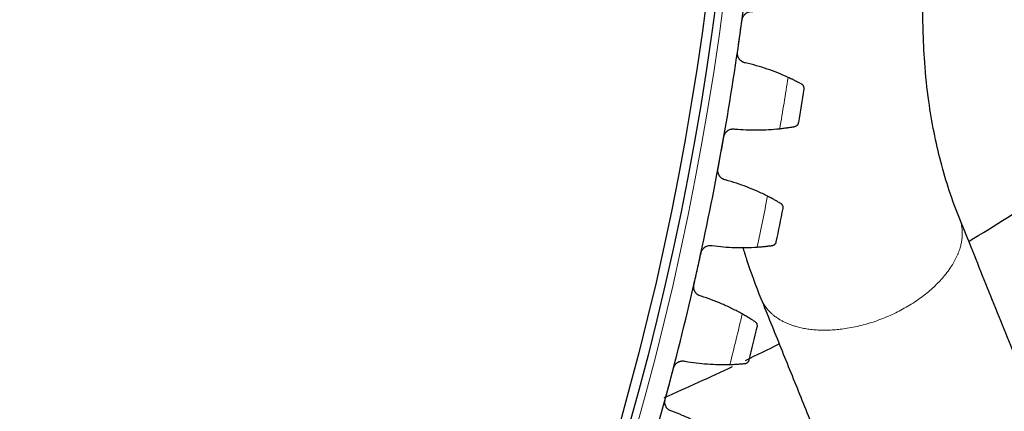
# Model space of a CAD drawing. Header units: inches. Extents: x 0 to 20790, y -12 to 14700.
# Tile 271 of 358: x 10364 to 10571, y 4389 to 4471. Entities that reach past the tile are written whole.
import ezdxf

# ---------------------------------------------------------------- set-up
doc = ezdxf.new("R2010")
doc.units = ezdxf.units.IN
doc.layers.add('1', color=7, linetype='Continuous', true_color=0xffffff)
doc.layers.add('254', color=7, linetype='Continuous', true_color=0xffffff)
doc.styles.add('latin_extended', font='simplex.shx')
doc.dimstyles.get("Standard").update_dxf_attribs({"dimtxt": 0.18, "dimasz": 0.18, "dimexe": 0.18, "dimexo": 0.0625, "dimgap": 0.09, "dimtad": 0, "dimtih": 1, "dimtoh": 1, "dimdec": 4, "dimzin": 0, "dimdsep": 46, "dimtxsty": 'Standard', "dimcen": 0.09, "dimadec": 0, "dimazin": 0, "dimtfac": 1, "dimtdec": 4, "dimtofl": 0, "dimtmove": 0, "dimatfit": 3, "dimfxl": 1, "dimtolj": 1, "dimtzin": 0, "dimarcsym": 0})

# ---------------------------------------------------------------- blocks, each defined once
blk = doc.blocks.new('_U12')
at = {"layer": '254', "color": 3, "linetype": 'Continuous', "lineweight": 13, "transparency": 16777216}
for p, q in [((9935.39, 4554.26), (11933.67, 4554.26)), ((11898.67, 4431.76), (11898.67, 4176.76)), ((10497.89, 4054.26), (11933.67, 4054.26))]:
    blk.add_line(p, q, dxfattribs=at)
at = {"layer": '254', "color": 3, "transparency": 16777216}
for points in [[(11919.08, 4431.76), (11878.25, 4431.76), (11898.67, 4554.26)], [(11878.25, 4176.76), (11919.08, 4176.76), (11898.67, 4054.26)]]:
    blk.add_solid(points, dxfattribs=at)
at = {"layer": 'Defpoints', "color": 0, "transparency": 16777216}
for p in [(9900.39, 4554.26), (10462.89, 4054.26), (11898.67, 4054.26)]:
    blk.add_point(p, dxfattribs=at)
at = {"layer": '254', "color": 2, "lineweight": 13, "transparency": 16777216, "insert": (11714.92, 4146.76), "char_height": 122.5, "attachment_point": 1, "rotation": 90, "style": 'latin_extended'}
blk.add_mtext('\\A1;500', dxfattribs=at)

msp = doc.modelspace()

# ---------------------------------------------------------------- linework, layer by layer
at = {"layer": '1', "color": 110, "linetype": 'Continuous', "lineweight": 13}
msp.add_circle((9900.394, 4554.257), 616.6, dxfattribs=at)
at = {"layer": '1', "color": 2, "linetype": 'Continuous', "lineweight": 25}
for radius in [615, 613]:
    msp.add_circle((9900.394, 4554.257), radius, dxfattribs=at)
for radius, start, end in [(621, 351.974522, 354.267516), (621, 349.681529, 351.974522), (636, 350.5071, 351.148951), (621, 347.388535, 349.681529), (636, 348.214107, 348.855957), (621, 345.095541, 347.388535), (636, 345.921113, 346.562963), (621, 342.802548, 345.095541)]:
    msp.add_arc((9900.394, 4554.257), radius, start, end, dxfattribs=at)
at = {"layer": '1', "color": 110, "linetype": 'Continuous', "lineweight": 13}
for start, end in [(350.333665, 351.322386), (348.040671, 349.029392), (345.747678, 346.736399)]:
    msp.add_arc((9900.394, 4554.257), 632.294, start, end, dxfattribs=at)
at = {"layer": '1', "color": 2, "linetype": 'Continuous', "lineweight": 25}
for points, knots in [([(10561.473, 4429.288), (10560.723, 4431.128), (10559.334, 4434.927), (10556.974, 4442.88), (10555.148, 4451.953), (10554.123, 4461.527), (10553.816, 4468.485), (10553.787, 4472.667), (10553.806, 4474.478)], [0, 0, 0, 0, 0.1549807, 0.3051641, 0.5851676, 0.7519226, 0.8930697, 1, 1, 1, 1]), ([(10515.792, 4470.96), (10515.801, 4471.026), (10515.826, 4471.156), (10515.883, 4471.345), (10515.933, 4471.468), (10515.975, 4471.558), (10515.99, 4471.587), (10516.021, 4471.646), (10516.037, 4471.675), (10516.121, 4471.816), (10516.199, 4471.922), (10516.308, 4472.043), (10516.331, 4472.067), (10516.366, 4472.102), (10516.377, 4472.114), (10516.401, 4472.136), (10516.461, 4472.192), (10516.574, 4472.286), (10516.681, 4472.358), (10516.792, 4472.425), (10516.849, 4472.456), (10517.025, 4472.54), (10517.146, 4472.584), (10517.332, 4472.632), (10517.394, 4472.645), (10517.49, 4472.661), (10517.522, 4472.665), (10517.586, 4472.672), (10517.618, 4472.675), (10517.778, 4472.685), (10517.906, 4472.68), (10518.034, 4472.663)], [0, 0, 0, 0, 0.0625, 0.125, 0.1875, 0.1875, 0.21875, 0.21875, 0.25, 0.25, 0.375, 0.375, 0.40625, 0.40625, 0.421875, 0.421875, 0.4375, 0.5, 0.5625, 0.5625, 0.625, 0.625, 0.75, 0.75, 0.8125, 0.8125, 0.84375, 0.84375, 0.875, 0.875, 1, 1, 1, 1]), ([(10516.516, 4461.896), (10516.389, 4461.915), (10516.265, 4461.947), (10516.085, 4462.01), (10516.025, 4462.035), (10515.938, 4462.075), (10515.909, 4462.09), (10515.852, 4462.12), (10515.824, 4462.136), (10515.685, 4462.218), (10515.581, 4462.293), (10515.437, 4462.421), (10515.391, 4462.466), (10515.324, 4462.538), (10515.302, 4462.563), (10515.26, 4462.613), (10515.24, 4462.638), (10515.142, 4462.767), (10515.074, 4462.878), (10515.002, 4463.025), (10514.988, 4463.055), (10514.962, 4463.115), (10514.95, 4463.146), (10514.915, 4463.239), (10514.895, 4463.302), (10514.845, 4463.492), (10514.824, 4463.622), (10514.814, 4463.788), (10514.813, 4463.821), (10514.812, 4463.888), (10514.813, 4463.921), (10514.817, 4464.021), (10514.823, 4464.087), (10514.832, 4464.153)], [0, 0, 0, 0, 0.125, 0.125, 0.1875, 0.1875, 0.21875, 0.21875, 0.25, 0.25, 0.375, 0.375, 0.4375, 0.4375, 0.46875, 0.46875, 0.5, 0.5, 0.625, 0.625, 0.65625, 0.65625, 0.6875, 0.6875, 0.75, 0.75, 0.875, 0.875, 0.90625, 0.90625, 0.9375, 0.9375, 1, 1, 1, 1]), ([(10528.31, 4457.43), (10528.232, 4457.472), (10528.148, 4457.518), (10527.968, 4457.614), (10527.777, 4457.716), (10527.563, 4457.827), (10527.423, 4457.9), (10527.394, 4457.915), (10527.336, 4457.944), (10527.307, 4457.959), (10527.218, 4458.005), (10527.158, 4458.035), (10526.975, 4458.128), (10526.849, 4458.191), (10526.589, 4458.32), (10526.455, 4458.385), (10526.249, 4458.485), (10526.179, 4458.518), (10526.073, 4458.569), (10526.038, 4458.586), (10525.966, 4458.62), (10525.93, 4458.637), (10525.748, 4458.722), (10525.601, 4458.791), (10525.45, 4458.859)], [0, 0, 0, 0, 0.125, 0.125, 0.25, 0.375, 0.375, 0.40625, 0.40625, 0.4375, 0.4375, 0.5, 0.5, 0.625, 0.625, 0.75, 0.75, 0.8125, 0.8125, 0.84375, 0.84375, 0.875, 0.875, 1, 1, 1, 1]), ([(10528.82, 4456.398), (10528.821, 4456.399), (10528.821, 4456.4), (10528.821, 4456.403), (10528.822, 4456.405), (10528.822, 4456.409), (10528.823, 4456.418), (10528.826, 4456.439), (10528.83, 4456.48), (10528.832, 4456.515), (10528.833, 4456.586), (10528.83, 4456.634), (10528.812, 4456.775), (10528.786, 4456.869), (10528.725, 4457.005), (10528.701, 4457.049), (10528.659, 4457.114), (10528.644, 4457.136), (10528.612, 4457.178), (10528.595, 4457.199), (10528.541, 4457.259), (10528.501, 4457.297), (10528.412, 4457.368), (10528.363, 4457.401), (10528.31, 4457.43)], [0, 0, 0, 0, 0.0039062, 0.0039062, 0.0078125, 0.0078125, 0.015625, 0.03125, 0.0625, 0.125, 0.125, 0.25, 0.25, 0.5, 0.5, 0.625, 0.625, 0.6875, 0.6875, 0.75, 0.75, 0.875, 0.875, 1, 1, 1, 1]), ([(10511.967, 4446.405), (10511.978, 4446.47), (10512.009, 4446.599), (10512.073, 4446.786), (10512.127, 4446.906), (10512.173, 4446.995), (10512.189, 4447.024), (10512.222, 4447.081), (10512.24, 4447.109), (10512.33, 4447.247), (10512.411, 4447.349), (10512.526, 4447.467), (10512.549, 4447.49), (10512.585, 4447.523), (10512.598, 4447.534), (10512.622, 4447.556), (10512.684, 4447.61), (10512.801, 4447.698), (10512.911, 4447.766), (10513.024, 4447.828), (10513.082, 4447.857), (10513.262, 4447.934), (10513.384, 4447.974), (10513.572, 4448.014), (10513.635, 4448.025), (10513.731, 4448.036), (10513.763, 4448.039), (10513.827, 4448.044), (10513.86, 4448.045), (10514.02, 4448.049), (10514.148, 4448.039), (10514.275, 4448.017)], [0, 0, 0, 0, 0.0625, 0.125, 0.1875, 0.1875, 0.21875, 0.21875, 0.25, 0.25, 0.375, 0.375, 0.40625, 0.40625, 0.421875, 0.421875, 0.4375, 0.5, 0.5625, 0.5625, 0.625, 0.625, 0.75, 0.75, 0.8125, 0.8125, 0.84375, 0.84375, 0.875, 0.875, 1, 1, 1, 1]), ([(10523.711, 4448.088), (10523.875, 4448.106), (10524.036, 4448.124), (10524.352, 4448.162), (10524.66, 4448.201), (10524.956, 4448.241), (10525.173, 4448.271), (10525.244, 4448.281), (10525.35, 4448.297), (10525.385, 4448.302), (10525.454, 4448.312), (10525.489, 4448.317), (10525.658, 4448.342), (10525.918, 4448.382), (10526.156, 4448.421), (10526.382, 4448.459), (10526.49, 4448.477), (10526.617, 4448.499), (10526.642, 4448.503), (10526.691, 4448.512), (10526.763, 4448.525), (10526.831, 4448.537), (10526.875, 4448.545)], [0, 0, 0, 0, 0.125, 0.125, 0.25, 0.375, 0.375, 0.4375, 0.4375, 0.46875, 0.46875, 0.5, 0.5, 0.625, 0.75, 0.75, 0.875, 0.875, 0.90625, 0.90625, 0.9375, 1, 1, 1, 1]), ([(10526.875, 4448.545), (10526.935, 4448.555), (10526.991, 4448.571), (10527.097, 4448.61), (10527.147, 4448.633), (10527.24, 4448.686), (10527.283, 4448.716), (10527.363, 4448.78), (10527.401, 4448.815), (10527.469, 4448.889), (10527.499, 4448.928), (10527.554, 4449.008), (10527.578, 4449.05), (10527.619, 4449.136), (10527.637, 4449.181), (10527.659, 4449.248), (10527.668, 4449.283), (10527.677, 4449.323), (10527.681, 4449.344), (10527.683, 4449.352), (10527.684, 4449.358), (10527.684, 4449.361), (10527.685, 4449.364)], [0, 0, 0, 0, 0.125, 0.125, 0.25, 0.25, 0.375, 0.375, 0.5, 0.5, 0.625, 0.625, 0.75, 0.75, 0.875, 0.875, 0.9375, 0.96875, 0.984375, 0.9921875, 0.9921875, 1, 1, 1, 1]), ([(10563.526, 4424.499), (10568.919, 4427.728), (10578.206, 4433.577), (10587.193, 4439.87), (10590.994, 4442.623)], [0, 0, 0, 0, 0.5727145, 1, 1, 1, 1]), ([(10512.328, 4437.319), (10512.201, 4437.344), (10512.078, 4437.38), (10511.901, 4437.451), (10511.843, 4437.477), (10511.757, 4437.521), (10511.729, 4437.537), (10511.673, 4437.569), (10511.645, 4437.586), (10511.51, 4437.674), (10511.409, 4437.753), (10511.27, 4437.887), (10511.226, 4437.934), (10511.162, 4438.008), (10511.141, 4438.034), (10511.101, 4438.086), (10511.082, 4438.112), (10510.989, 4438.245), (10510.925, 4438.358), (10510.86, 4438.508), (10510.847, 4438.538), (10510.823, 4438.599), (10510.812, 4438.631), (10510.782, 4438.725), (10510.764, 4438.788), (10510.722, 4438.981), (10510.706, 4439.111), (10510.703, 4439.277), (10510.703, 4439.311), (10510.705, 4439.377), (10510.707, 4439.411), (10510.715, 4439.51), (10510.723, 4439.576), (10510.735, 4439.642)], [0, 0, 0, 0, 0.125, 0.125, 0.1875, 0.1875, 0.21875, 0.21875, 0.25, 0.25, 0.375, 0.375, 0.4375, 0.4375, 0.46875, 0.46875, 0.5, 0.5, 0.625, 0.625, 0.65625, 0.65625, 0.6875, 0.6875, 0.75, 0.75, 0.875, 0.875, 0.90625, 0.90625, 0.9375, 0.9375, 1, 1, 1, 1]), ([(10523.933, 4432.385), (10523.857, 4432.43), (10523.775, 4432.479), (10523.599, 4432.582), (10523.412, 4432.692), (10523.203, 4432.812), (10523.065, 4432.89), (10523.037, 4432.906), (10522.981, 4432.938), (10522.952, 4432.954), (10522.865, 4433.003), (10522.806, 4433.036), (10522.627, 4433.136), (10522.504, 4433.204), (10522.249, 4433.343), (10522.118, 4433.413), (10521.916, 4433.521), (10521.848, 4433.557), (10521.744, 4433.612), (10521.709, 4433.631), (10521.639, 4433.667), (10521.603, 4433.686), (10521.425, 4433.778), (10521.28, 4433.853), (10521.133, 4433.928)], [0, 0, 0, 0, 0.125, 0.125, 0.25, 0.375, 0.375, 0.40625, 0.40625, 0.4375, 0.4375, 0.5, 0.5, 0.625, 0.625, 0.75, 0.75, 0.8125, 0.8125, 0.84375, 0.84375, 0.875, 0.875, 1, 1, 1, 1]), ([(10524.402, 4431.333), (10524.402, 4431.334), (10524.403, 4431.336), (10524.403, 4431.339), (10524.403, 4431.34), (10524.404, 4431.344), (10524.406, 4431.353), (10524.409, 4431.374), (10524.415, 4431.415), (10524.418, 4431.45), (10524.422, 4431.521), (10524.421, 4431.569), (10524.408, 4431.711), (10524.386, 4431.805), (10524.331, 4431.943), (10524.309, 4431.989), (10524.27, 4432.056), (10524.255, 4432.077), (10524.225, 4432.121), (10524.209, 4432.142), (10524.157, 4432.205), (10524.119, 4432.245), (10524.033, 4432.319), (10523.985, 4432.354), (10523.933, 4432.385)], [0, 0, 0, 0, 0.0039062, 0.0039062, 0.0078125, 0.0078125, 0.015625, 0.03125, 0.0625, 0.125, 0.125, 0.25, 0.25, 0.5, 0.5, 0.625, 0.625, 0.6875, 0.6875, 0.75, 0.75, 0.875, 0.875, 1, 1, 1, 1]), ([(10594.943, 4346.506), (10593.547, 4349.959), (10590.756, 4356.86), (10586.572, 4367.21), (10582.389, 4377.555), (10577.742, 4389.049), (10572.63, 4401.693), (10567.052, 4415.489), (10563.333, 4424.687), (10561.473, 4429.288)], [0, 0, 0, 0, 0.1251374, 0.2501061, 0.3750693, 0.5000314, 0.6666478, 0.8332608, 1, 1, 1, 1]), ([(10507.162, 4422.022), (10507.176, 4422.087), (10507.212, 4422.215), (10507.283, 4422.399), (10507.342, 4422.517), (10507.392, 4422.604), (10507.409, 4422.632), (10507.445, 4422.688), (10507.463, 4422.716), (10507.558, 4422.85), (10507.644, 4422.948), (10507.763, 4423.061), (10507.787, 4423.083), (10507.825, 4423.115), (10507.838, 4423.126), (10507.863, 4423.146), (10507.927, 4423.197), (10508.047, 4423.281), (10508.16, 4423.345), (10508.276, 4423.403), (10508.335, 4423.429), (10508.517, 4423.499), (10508.641, 4423.533), (10508.83, 4423.566), (10508.894, 4423.574), (10508.99, 4423.582), (10509.022, 4423.584), (10509.087, 4423.586), (10509.119, 4423.586), (10509.28, 4423.583), (10509.407, 4423.568), (10509.533, 4423.541)], [0, 0, 0, 0, 0.0625, 0.125, 0.1875, 0.1875, 0.21875, 0.21875, 0.25, 0.25, 0.375, 0.375, 0.40625, 0.40625, 0.421875, 0.421875, 0.4375, 0.5, 0.5625, 0.5625, 0.625, 0.625, 0.75, 0.75, 0.8125, 0.8125, 0.84375, 0.84375, 0.875, 0.875, 1, 1, 1, 1]), ([(10515.89, 4423.274), (10516.165, 4422.386), (10517.364, 4418.651), (10518.674, 4415.079), (10519.744, 4412.444)], [0, 0, 0, 0, 0.2353196, 1, 1, 1, 1]), ([(10518.964, 4423.234), (10519.129, 4423.246), (10519.291, 4423.258), (10519.607, 4423.283), (10519.917, 4423.309), (10520.214, 4423.337), (10520.432, 4423.359), (10520.504, 4423.366), (10520.61, 4423.377), (10520.645, 4423.381), (10520.715, 4423.388), (10520.749, 4423.392), (10520.92, 4423.411), (10521.181, 4423.44), (10521.42, 4423.469), (10521.648, 4423.498), (10521.756, 4423.512), (10521.884, 4423.529), (10521.909, 4423.532), (10521.959, 4423.539), (10522.031, 4423.548), (10522.1, 4423.558), (10522.144, 4423.564)], [0, 0, 0, 0, 0.125, 0.125, 0.25, 0.375, 0.375, 0.4375, 0.4375, 0.46875, 0.46875, 0.5, 0.5, 0.625, 0.75, 0.75, 0.875, 0.875, 0.90625, 0.90625, 0.9375, 1, 1, 1, 1]), ([(10522.144, 4423.564), (10522.204, 4423.572), (10522.261, 4423.586), (10522.369, 4423.621), (10522.419, 4423.642), (10522.514, 4423.691), (10522.558, 4423.719), (10522.641, 4423.78), (10522.68, 4423.813), (10522.751, 4423.884), (10522.783, 4423.922), (10522.841, 4424), (10522.866, 4424.041), (10522.911, 4424.126), (10522.931, 4424.169), (10522.955, 4424.236), (10522.966, 4424.27), (10522.977, 4424.31), (10522.981, 4424.33), (10522.983, 4424.339), (10522.985, 4424.345), (10522.985, 4424.347), (10522.986, 4424.35)], [0, 0, 0, 0, 0.125, 0.125, 0.25, 0.25, 0.375, 0.375, 0.5, 0.5, 0.625, 0.625, 0.75, 0.75, 0.875, 0.875, 0.9375, 0.96875, 0.984375, 0.9921875, 0.9921875, 1, 1, 1, 1]), ([(10507.159, 4412.93), (10507.033, 4412.959), (10506.912, 4413), (10506.738, 4413.078), (10506.681, 4413.107), (10506.597, 4413.155), (10506.569, 4413.171), (10506.515, 4413.206), (10506.488, 4413.224), (10506.356, 4413.317), (10506.259, 4413.4), (10506.125, 4413.539), (10506.083, 4413.588), (10506.022, 4413.665), (10506.002, 4413.691), (10505.965, 4413.744), (10505.946, 4413.771), (10505.859, 4413.908), (10505.8, 4414.024), (10505.74, 4414.176), (10505.728, 4414.207), (10505.707, 4414.269), (10505.697, 4414.301), (10505.67, 4414.396), (10505.656, 4414.46), (10505.621, 4414.654), (10505.61, 4414.785), (10505.614, 4414.951), (10505.615, 4414.985), (10505.62, 4415.051), (10505.623, 4415.084), (10505.635, 4415.183), (10505.646, 4415.249), (10505.661, 4415.314)], [0, 0, 0, 0, 0.125, 0.125, 0.1875, 0.1875, 0.21875, 0.21875, 0.25, 0.25, 0.375, 0.375, 0.4375, 0.4375, 0.46875, 0.46875, 0.5, 0.5, 0.625, 0.625, 0.65625, 0.65625, 0.6875, 0.6875, 0.75, 0.75, 0.875, 0.875, 0.90625, 0.90625, 0.9375, 0.9375, 1, 1, 1, 1]), ([(10519.744, 4412.444), (10521.141, 4408.989), (10523.933, 4402.085), (10528.119, 4391.731), (10532.302, 4381.384), (10536.207, 4371.727), (10539.832, 4362.76), (10543.179, 4354.482), (10546.525, 4346.205), (10549.875, 4337.921), (10552.109, 4332.396), (10553.228, 4329.629)], [0, 0, 0, 0, 0.1251629, 0.2501113, 0.3750519, 0.4999913, 0.5999429, 0.6998948, 0.7998429, 0.8997737, 1, 1, 1, 1]), ([(10518.558, 4407.535), (10518.483, 4407.583), (10518.403, 4407.635), (10518.232, 4407.746), (10518.05, 4407.862), (10517.845, 4407.991), (10517.711, 4408.074), (10517.684, 4408.091), (10517.628, 4408.126), (10517.6, 4408.143), (10517.516, 4408.195), (10517.458, 4408.23), (10517.283, 4408.338), (10517.162, 4408.411), (10516.914, 4408.559), (10516.786, 4408.635), (10516.588, 4408.751), (10516.521, 4408.79), (10516.419, 4408.849), (10516.385, 4408.869), (10516.316, 4408.908), (10516.282, 4408.928), (10516.108, 4409.028), (10515.966, 4409.108), (10515.822, 4409.188)], [0, 0, 0, 0, 0.125, 0.125, 0.25, 0.375, 0.375, 0.40625, 0.40625, 0.4375, 0.4375, 0.5, 0.5, 0.625, 0.625, 0.75, 0.75, 0.8125, 0.8125, 0.84375, 0.84375, 0.875, 0.875, 1, 1, 1, 1]), ([(10518.984, 4406.465), (10518.985, 4406.466), (10518.985, 4406.468), (10518.986, 4406.471), (10518.986, 4406.472), (10518.987, 4406.476), (10518.989, 4406.485), (10518.993, 4406.505), (10519.001, 4406.546), (10519.005, 4406.582), (10519.012, 4406.652), (10519.013, 4406.7), (10519.006, 4406.842), (10518.987, 4406.938), (10518.938, 4407.078), (10518.917, 4407.124), (10518.881, 4407.192), (10518.868, 4407.215), (10518.839, 4407.259), (10518.824, 4407.281), (10518.775, 4407.346), (10518.738, 4407.387), (10518.655, 4407.465), (10518.609, 4407.502), (10518.558, 4407.535)], [0, 0, 0, 0, 0.0039062, 0.0039062, 0.0078125, 0.0078125, 0.015625, 0.03125, 0.0625, 0.125, 0.125, 0.25, 0.25, 0.5, 0.5, 0.625, 0.625, 0.6875, 0.6875, 0.75, 0.75, 0.875, 0.875, 1, 1, 1, 1]), ([(10501.385, 4397.851), (10501.402, 4397.916), (10501.443, 4398.042), (10501.522, 4398.224), (10501.586, 4398.339), (10501.638, 4398.423), (10501.657, 4398.451), (10501.694, 4398.506), (10501.714, 4398.532), (10501.815, 4398.663), (10501.904, 4398.758), (10502.028, 4398.865), (10502.053, 4398.886), (10502.092, 4398.917), (10502.105, 4398.927), (10502.131, 4398.947), (10502.197, 4398.995), (10502.32, 4399.074), (10502.435, 4399.133), (10502.553, 4399.186), (10502.614, 4399.21), (10502.799, 4399.273), (10502.924, 4399.302), (10503.114, 4399.328), (10503.178, 4399.333), (10503.274, 4399.337), (10503.307, 4399.337), (10503.371, 4399.337), (10503.403, 4399.335), (10503.564, 4399.326), (10503.691, 4399.306), (10503.815, 4399.274)], [0, 0, 0, 0, 0.0625, 0.125, 0.1875, 0.1875, 0.21875, 0.21875, 0.25, 0.25, 0.375, 0.375, 0.40625, 0.40625, 0.421875, 0.421875, 0.4375, 0.5, 0.5625, 0.5625, 0.625, 0.625, 0.75, 0.75, 0.8125, 0.8125, 0.84375, 0.84375, 0.875, 0.875, 1, 1, 1, 1]), ([(10513.227, 4398.59), (10513.392, 4398.595), (10513.554, 4398.601), (10513.871, 4398.613), (10514.182, 4398.627), (10514.48, 4398.643), (10514.698, 4398.656), (10514.77, 4398.661), (10514.877, 4398.668), (10514.912, 4398.67), (10514.982, 4398.674), (10515.017, 4398.677), (10515.188, 4398.688), (10515.45, 4398.708), (10515.69, 4398.727), (10515.919, 4398.746), (10516.028, 4398.756), (10516.156, 4398.768), (10516.181, 4398.77), (10516.231, 4398.775), (10516.304, 4398.782), (10516.373, 4398.788), (10516.417, 4398.793)], [0, 0, 0, 0, 0.125, 0.125, 0.25, 0.375, 0.375, 0.4375, 0.4375, 0.46875, 0.46875, 0.5, 0.5, 0.625, 0.75, 0.75, 0.875, 0.875, 0.90625, 0.90625, 0.9375, 1, 1, 1, 1]), ([(10516.417, 4398.793), (10516.478, 4398.799), (10516.535, 4398.81), (10516.644, 4398.84), (10516.695, 4398.859), (10516.792, 4398.905), (10516.838, 4398.931), (10516.923, 4398.989), (10516.963, 4399.02), (10517.036, 4399.088), (10517.07, 4399.125), (10517.131, 4399.201), (10517.158, 4399.241), (10517.206, 4399.323), (10517.228, 4399.366), (10517.254, 4399.432), (10517.267, 4399.465), (10517.279, 4399.505), (10517.285, 4399.525), (10517.287, 4399.533), (10517.288, 4399.539), (10517.289, 4399.542), (10517.29, 4399.545)], [0, 0, 0, 0, 0.125, 0.125, 0.25, 0.25, 0.375, 0.375, 0.5, 0.5, 0.625, 0.625, 0.75, 0.75, 0.875, 0.875, 0.9375, 0.96875, 0.984375, 0.9921875, 0.9921875, 1, 1, 1, 1]), ([(10501.019, 4388.767), (10500.894, 4388.801), (10500.775, 4388.847), (10500.604, 4388.932), (10500.548, 4388.963), (10500.466, 4389.014), (10500.439, 4389.031), (10500.386, 4389.068), (10500.36, 4389.087), (10500.232, 4389.185), (10500.138, 4389.272), (10500.01, 4389.417), (10499.97, 4389.467), (10499.912, 4389.547), (10499.893, 4389.574), (10499.858, 4389.628), (10499.841, 4389.656), (10499.759, 4389.796), (10499.704, 4389.914), (10499.65, 4390.068), (10499.64, 4390.1), (10499.622, 4390.163), (10499.613, 4390.195), (10499.59, 4390.291), (10499.578, 4390.356), (10499.551, 4390.551), (10499.546, 4390.682), (10499.556, 4390.848), (10499.558, 4390.882), (10499.566, 4390.948), (10499.57, 4390.981), (10499.586, 4391.079), (10499.6, 4391.145), (10499.617, 4391.209)], [0, 0, 0, 0, 0.125, 0.125, 0.1875, 0.1875, 0.21875, 0.21875, 0.25, 0.25, 0.375, 0.375, 0.4375, 0.4375, 0.46875, 0.46875, 0.5, 0.5, 0.625, 0.625, 0.65625, 0.65625, 0.6875, 0.6875, 0.75, 0.75, 0.875, 0.875, 0.90625, 0.90625, 0.9375, 0.9375, 1, 1, 1, 1])]:
    msp.add_open_spline(points, degree=3, knots=knots, dxfattribs=at)
for points in [[(10515.312, 4467.557), (10515.472, 4468.691), (10515.632, 4469.825), (10515.792, 4470.96)], [(10514.832, 4464.153), (10514.992, 4465.288), (10515.152, 4466.422), (10515.312, 4467.557)], [(10525.45, 4458.859), (10524.731, 4459.189), (10523.279, 4459.809), (10521.064, 4460.625), (10518.812, 4461.327), (10517.286, 4461.719), (10516.516, 4461.896)], [(10514.275, 4448.017), (10515.061, 4447.943), (10516.633, 4447.835), (10518.992, 4447.793), (10521.351, 4447.87), (10522.924, 4448.002), (10523.711, 4448.088)], [(10511.351, 4443.023), (10511.556, 4444.15), (10511.761, 4445.277), (10511.967, 4446.405)], [(10510.735, 4439.642), (10510.941, 4440.769), (10511.146, 4441.896), (10511.351, 4443.023)], [(10521.133, 4433.928), (10520.427, 4434.285), (10519.001, 4434.963), (10516.821, 4435.867), (10514.599, 4436.659), (10513.089, 4437.112), (10512.328, 4437.319)], [(10509.533, 4423.541), (10510.315, 4423.435), (10511.882, 4423.265), (10514.237, 4423.128), (10516.598, 4423.111), (10518.175, 4423.18), (10518.964, 4423.234)], [(10506.411, 4418.668), (10506.661, 4419.786), (10506.912, 4420.904), (10507.162, 4422.022)], [(10505.661, 4415.314), (10505.911, 4416.432), (10506.161, 4417.55), (10506.411, 4418.668)], [(10515.822, 4409.188), (10515.131, 4409.574), (10513.733, 4410.308), (10511.591, 4411.299), (10509.402, 4412.179), (10507.912, 4412.692), (10507.159, 4412.93)], [(10516.475, 4399.448), (10518.864, 4400.591), (10521.245, 4401.75), (10523.62, 4402.925)], [(10499.409, 4391.642), (10504.241, 4393.746), (10509.038, 4395.929), (10513.804, 4398.179)], [(10503.815, 4399.274), (10504.593, 4399.137), (10506.152, 4398.904), (10508.499, 4398.674), (10510.857, 4398.562), (10512.436, 4398.567), (10513.227, 4398.59)], [(10500.501, 4394.53), (10500.796, 4395.637), (10501.091, 4396.744), (10501.385, 4397.851)], [(10499.617, 4391.209), (10499.912, 4392.316), (10500.207, 4393.423), (10500.501, 4394.53)], [(10509.525, 4384.681), (10508.85, 4385.095), (10507.483, 4385.884), (10505.381, 4386.959), (10503.23, 4387.926), (10501.761, 4388.499), (10501.019, 4388.767)]]:
    msp.add_open_spline(points, degree=3, dxfattribs=at)
at = {"layer": '1', "color": 110, "linetype": 'Continuous', "lineweight": 13}
msp.add_rational_spline([(10519.75, 4412.429), (10520.438, 4410.734), (10521.617, 4409.29), (10523.194, 4408.176), (10530.113, 4404.993), (10539.77, 4404.21), (10549.726, 4409.353), (10558.951, 4417.289), (10562.207, 4421.55), (10562.847, 4425.873), (10561.475, 4429.282)], [0.999308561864, 1.00360549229, 1.01009414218, 1.01661171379, 1.01661171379, 0.958470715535, 1.01661171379, 1.01661171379, 0.990967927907, 0.99077239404, 0.999254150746], degree=4, knots=[0, 0, 0, 0, 0, 0.1674952, 0.1674952, 0.1674952, 0.667761, 0.667761, 0.667761, 1, 1, 1, 1, 1], dxfattribs=at)

# ---------------------------------------------------------------- dimensions: what is measured, and where the dimension line sits
at = {"layer": '254', "color": 2, "linetype": 'Continuous', "lineweight": 13}
dim = msp.add_linear_dim(base=(11898.668, 4054.257), p1=(9900.394, 4554.257), p2=(10462.894, 4054.257), angle=90, dimstyle='Standard', override={"dimscale": 35, "dimtxt": 3.5, "dimasz": 3.5, "dimexe": 1, "dimexo": 1, "dimgap": 1.75, "dimtad": 1, "dimtih": 0, "dimtoh": 0, "dimdec": 2, "dimlfac": 1, "dimzin": 8, "dimdsep": 46, "dimlunit": 2, "dimtxsty": 'latin_extended', "dimsah": 1, "dimse1": 0, "dimse2": 0, "dimsd1": 0, "dimsd2": 0, "dimclrd": 3, "dimclre": 3, "dimclrt": 2, "dimtol": 0, "dimtm": -0.1, "dimtfac": 0.714286, "dimtdec": 3, "dimtofl": 1, "dimtmove": 0, "dimtzin": 8, "dimlwd": 13, "dimlwe": 13}, dxfattribs=at)
dim.commit()
dim.dimension.update_dxf_attribs({"geometry": '_U12', "text_midpoint": (11898.668, 4304.257), "dimtype": 160})

doc.saveas('drawing.dxf')
